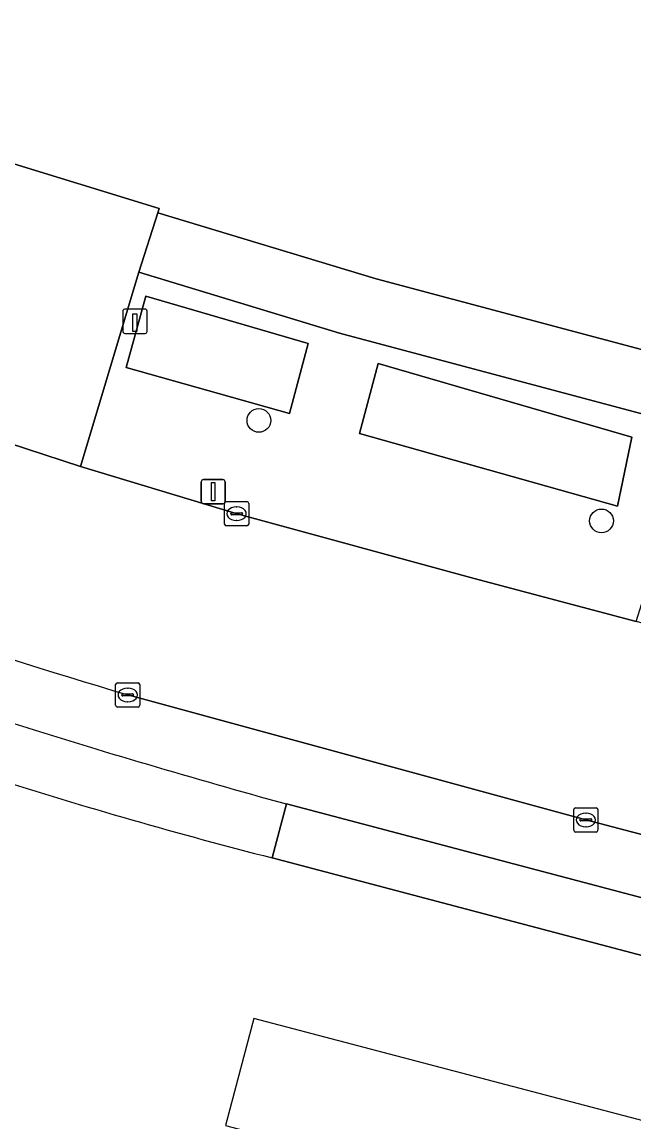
# Model space of a CAD drawing. Extents: x 157692 to 159674, y 381452 to 383291.
# Drawn here: x 158202.7 to 158227.96, y 381805.09 to 381850.5 of the extents above; entities that cross this region are included whole.
import ezdxf

# ---------------------------------------------------------------- set-up
doc = ezdxf.new("R2010")
doc.units = 0
for name, color, linetype in [('IMGEO_Boom', 7, 'Continuous'), ('IMGEO_Erf', 7, 'Continuous'), ('IMGEO_Groenvoorziening', 7, 'Continuous'), ('IMGEO_Kolk', 7, 'Continuous'), ('IMGEO_Lichtmast', 7, 'Continuous'), ('IMGEO_Paal', 7, 'Continuous'), ('IMGEO_Pand_overbouw', 7, 'Continuous'), ('IMGEO_Parkeervlak_open', 7, 'Continuous'), ('IMGEO_Rijbaan_lokaal_gesloten', 7, 'Continuous'), ('IMGEO_Rijbaan_lokaal_open', 7, 'Continuous'), ('IMGEO_Voetpad_open', 7, 'Continuous'), ('IMGEO_Waterloop', 7, 'Continuous')]:
    doc.layers.add(name, color=color, linetype=linetype)

msp = doc.modelspace()

# ---------------------------------------------------------------- linework, layer by layer
at = {"layer": 'IMGEO_Boom'}
for centre in [(158212.48, 381834.056), (158226.621, 381829.908)]:
    msp.add_circle(centre, 0.489, dxfattribs=at)
at = {"layer": 'IMGEO_Erf'}
for points in [[(158120.644, 381974.489), (158119.054, 381966.712), (158111.645, 381930.552), (158109.555, 381920.351), (158108.214, 381913.847), (158101.637, 381881.433), (158103.57, 381880.897), (158105.432, 381880.499), (158105.527, 381880.719), (158125.96, 381875.333), (158144.779, 381868.849), (158152.635, 381866.121), (158152.79, 381866.076), (158175.894, 381855.545), (158181.715, 381852.892), (158181.907, 381852.815), (158201.637, 381844.863), (158208.362, 381842.809), (158208.31, 381842.627), (158217.316, 381839.906), (158270.263, 381825.792)], [(158253.819, 381805.238), (158243.862, 381807.851), (158213.033, 381815.996)]]:
    msp.add_lwpolyline(points, dxfattribs=at)
msp.add_arc((158265.956, 382022.652), 213.325, 252.40675, 255.63568, dxfattribs=at)
at = {"layer": 'IMGEO_Groenvoorziening'}
for points in [[(158215.806, 381837.663), (158207.529, 381840.178), (158205.116, 381832.151), (158211.577, 381830.197), (158221.36, 381827.534), (158228.057, 381825.755), (158228.292, 381826.502), (158229.853, 381826.117), (158232.631, 381828.023), (158256.357, 381821.757), (158257.958, 381818.699), (158259.317, 381818.381), (158260.949, 381825.619)], [(158214.512, 381837.238), (158213.739, 381834.339), (158207.008, 381836.24), (158207.819, 381839.179)], [(158216.633, 381833.522), (158217.4, 381836.4), (158227.867, 381833.364), (158227.284, 381830.513)]]:
    msp.add_lwpolyline(points, close=True, dxfattribs=at)
at = {"layer": 'IMGEO_Kolk'}
for p, q in [((158211.134, 381830.704), (158211.986, 381830.704)), ((158211.059, 381829.778), (158211.059, 381830.63)), ((158211.318, 381830.198), (158211.318, 381830.21)), ((158211.361, 381830.247), (158211.759, 381830.247)), ((158211.547, 381830.484), (158211.572, 381830.484)), ((158211.802, 381830.21), (158211.802, 381830.198)), ((158212.06, 381830.63), (158212.06, 381829.778)), ((158211.756, 381830.161), (158211.358, 381830.161)), ((158211.57, 381829.924), (158211.545, 381829.924)), ((158211.986, 381829.704), (158211.134, 381829.704)), ((158206.565, 381822.298), (158206.565, 381823.15)), ((158206.64, 381823.224), (158207.492, 381823.224)), ((158207.053, 381823.004), (158207.078, 381823.004)), ((158207.566, 381823.15), (158207.566, 381822.298)), ((158206.824, 381822.718), (158206.824, 381822.73)), ((158207.262, 381822.681), (158206.864, 381822.681)), ((158206.867, 381822.767), (158207.265, 381822.767)), ((158207.308, 381822.73), (158207.308, 381822.718)), ((158207.492, 381822.224), (158206.64, 381822.224)), ((158207.076, 381822.444), (158207.051, 381822.444)), ((158225.473, 381817.138), (158225.473, 381817.99)), ((158225.548, 381818.064), (158226.4, 381818.064)), ((158226.474, 381817.99), (158226.474, 381817.138)), ((158225.732, 381817.558), (158225.732, 381817.57)), ((158226.17, 381817.521), (158225.772, 381817.521)), ((158225.775, 381817.607), (158226.173, 381817.607)), ((158225.961, 381817.844), (158225.986, 381817.844)), ((158226.216, 381817.57), (158226.216, 381817.558)), ((158226.4, 381817.064), (158225.548, 381817.064)), ((158225.984, 381817.284), (158225.959, 381817.284))]:
    msp.add_line(p, q, dxfattribs=at)
for points in [[(158211.134, 381830.704), (158211.986, 381830.704)], [(158211.059, 381829.778), (158211.059, 381830.63)], [(158212.06, 381830.63), (158212.06, 381829.778)], [(158211.986, 381829.704), (158211.134, 381829.704)], [(158206.565, 381822.298), (158206.565, 381823.15)], [(158206.64, 381823.224), (158207.492, 381823.224)], [(158207.566, 381823.15), (158207.566, 381822.298)], [(158207.492, 381822.224), (158206.64, 381822.224)], [(158225.473, 381817.138), (158225.473, 381817.99)], [(158225.548, 381818.064), (158226.4, 381818.064)], [(158226.474, 381817.99), (158226.474, 381817.138)], [(158226.4, 381817.064), (158225.548, 381817.064)]]:
    msp.add_lwpolyline(points, dxfattribs=at)
for centre, radius, start, end in [((158211.136, 381830.628), 0.0765, 91.552, 178.448), ((158211.136, 381830.628), 0.0765, 91.552, 178.448), ((158211.984, 381830.628), 0.0765, 1.552, 88.448), ((158211.984, 381830.628), 0.0765, 1.552, 88.448), ((158211.358, 381830.207), 0.0403, 85.8775, 175.7526), ((158211.763, 381830.209), 0.0386, 1.7309, 96.639), ((158211.136, 381829.78), 0.0765, 181.552, 268.448), ((158211.136, 381829.78), 0.0765, 181.552, 268.448), ((158211.355, 381830.197), 0.0366, 178.938, 274.7102), ((158211.759, 381830.204), 0.043, 264.8664, 352.4533), ((158211.984, 381829.78), 0.0765, 271.552, 358.448), ((158211.984, 381829.78), 0.0765, 271.552, 358.448), ((158206.642, 381823.148), 0.0765, 91.552, 178.448), ((158206.642, 381823.148), 0.0765, 91.552, 178.448), ((158207.49, 381823.148), 0.0765, 1.552, 88.448), ((158207.49, 381823.148), 0.0765, 1.552, 88.448), ((158206.864, 381822.727), 0.0403, 85.8775, 175.7526), ((158206.861, 381822.717), 0.0366, 178.938, 274.7102), ((158207.265, 381822.724), 0.043, 264.8664, 352.4533), ((158207.269, 381822.729), 0.0386, 1.7309, 96.639), ((158206.642, 381822.3), 0.0765, 181.552, 268.448), ((158206.642, 381822.3), 0.0765, 181.552, 268.448), ((158207.49, 381822.3), 0.0765, 271.552, 358.448), ((158207.49, 381822.3), 0.0765, 271.552, 358.448), ((158225.55, 381817.988), 0.0765, 91.552, 178.448), ((158225.55, 381817.988), 0.0765, 91.552, 178.448), ((158226.398, 381817.988), 0.0765, 1.552, 88.448), ((158226.398, 381817.988), 0.0765, 1.552, 88.448), ((158225.772, 381817.567), 0.0403, 85.8775, 175.7526), ((158225.769, 381817.557), 0.0366, 178.938, 274.7102), ((158226.173, 381817.564), 0.043, 264.8664, 352.4533), ((158226.177, 381817.569), 0.0386, 1.7309, 96.639), ((158225.55, 381817.14), 0.0765, 181.552, 268.448), ((158225.55, 381817.14), 0.0765, 181.552, 268.448), ((158226.398, 381817.14), 0.0765, 271.552, 358.448), ((158226.398, 381817.14), 0.0765, 271.552, 358.448)]:
    msp.add_arc(centre, radius, start, end, dxfattribs=at)
for centre, major_axis, ratio, start_param, end_param in [((158211.546, 381830.204), (-0.387, 0.002), 0.722429, 4.712389, 7.853982), ((158211.571, 381830.204), (-0.39, 0.002), 0.717154, 1.570796, 4.712389), ((158207.052, 381822.724), (-0.387, 0.002), 0.722429, 4.712389, 7.853982), ((158207.077, 381822.724), (-0.39, 0.002), 0.717154, 1.570796, 4.712389), ((158225.96, 381817.564), (-0.387, 0.002), 0.722429, 4.712389, 7.853982), ((158225.985, 381817.564), (-0.39, 0.002), 0.717154, 1.570796, 4.712389)]:
    msp.add_ellipse(centre, major_axis=major_axis, ratio=ratio, start_param=start_param, end_param=end_param, dxfattribs=at)
at = {"layer": 'IMGEO_Lichtmast'}
for p, q in [((158210.198, 381831.616), (158210.988, 381831.616)), ((158210.988, 381831.616), (158210.198, 381831.616)), ((158210.098, 381830.716), (158210.098, 381831.516)), ((158210.098, 381831.516), (158210.098, 381830.716)), ((158211.088, 381831.516), (158211.088, 381830.716)), ((158211.088, 381830.716), (158211.088, 381831.516)), ((158210.988, 381830.616), (158210.198, 381830.616)), ((158210.198, 381830.616), (158210.988, 381830.616))]:
    msp.add_line(p, q, dxfattribs=at)
msp.add_lwpolyline([(158210.518, 381831.491), (158210.668, 381831.491), (158210.668, 381830.741), (158210.518, 381830.741), (158210.518, 381831.491)], dxfattribs=at)
for centre, start, end in [((158210.198, 381831.516), 90, 180), ((158210.198, 381831.516), 90, 180), ((158210.988, 381831.516), 0, 90), ((158210.988, 381831.516), 360, 90), ((158210.198, 381830.716), 180, 270), ((158210.198, 381830.716), 180, 270), ((158210.988, 381830.716), 270, 0), ((158210.988, 381830.716), 270, 0)]:
    msp.add_arc(centre, 0.1, start, end, dxfattribs=at)
at = {"layer": 'IMGEO_Paal'}
for p, q in [((158206.865, 381838.563), (158206.865, 381837.722)), ((158206.865, 381838.563), (158206.865, 381837.722)), ((158207.781, 381838.647), (158206.94, 381838.647)), ((158207.781, 381838.647), (158206.94, 381838.647)), ((158207.865, 381837.731), (158207.865, 381838.572)), ((158207.865, 381837.731), (158207.865, 381838.572)), ((158206.949, 381837.647), (158207.79, 381837.647)), ((158206.949, 381837.647), (158207.79, 381837.647))]:
    msp.add_line(p, q, dxfattribs=at)
msp.add_lwpolyline([(158207.28, 381838.46), (158207.44, 381838.46), (158207.44, 381837.727), (158207.28, 381837.727), (158207.28, 381838.46)], dxfattribs=at)
for centre, start, end in [((158206.943, 381838.569), 92.4484, 184.2845), ((158206.943, 381838.569), 92.4484, 184.2845), ((158207.787, 381838.569), 2.4484, 94.2845), ((158207.787, 381838.569), 2.4484, 94.2845), ((158206.943, 381837.725), 182.4484, 274.2845), ((158206.943, 381837.725), 182.4484, 274.2845), ((158207.787, 381837.725), 272.4484, 4.2845), ((158207.787, 381837.725), 272.4484, 4.2845)]:
    msp.add_arc(centre, 0.0779, start, end, dxfattribs=at)
at = {"layer": 'IMGEO_Pand_overbouw'}
msp.add_lwpolyline([(158212.268, 381809.365), (158211.103, 381804.95), (158239.469, 381797.491), (158240.637, 381801.905)], close=True, dxfattribs=at)
at = {"layer": 'IMGEO_Parkeervlak_open'}
for points in [[(158254.798, 381809.926), (158244.579, 381812.686), (158225.974, 381817.565), (158207.066, 381822.725)], [(158213.614, 381818.224), (158249.956, 381808.626)]]:
    msp.add_lwpolyline(points, dxfattribs=at)
for centre, radius, start, end in [((158293.532, 382111.805), 301.735, 245.58593, 253.34762), ((158302.426, 382140.079), 333.884, 252.52886, 254.57375)]:
    msp.add_arc(centre, radius, start, end, dxfattribs=at)
at = {"layer": 'IMGEO_Rijbaan_lokaal_gesloten'}
msp.add_lwpolyline([(158207.066, 381822.725), (158225.974, 381817.565), (158244.579, 381812.686), (158254.798, 381809.926), (158258.116, 381817.836), (158229.313, 381825.422), (158228.057, 381825.755), (158221.36, 381827.534), (158211.577, 381830.197), (158205.116, 381832.151), (158198.373, 381834.361)], dxfattribs=at)
msp.add_arc((158293.532, 382111.805), 301.735, 245.58593, 253.34762, dxfattribs=at)
at = {"layer": 'IMGEO_Rijbaan_lokaal_open'}
msp.add_lwpolyline([(158198.373, 381834.361), (158205.116, 381832.151), (158207.529, 381840.178), (158208.31, 381842.627), (158208.362, 381842.809), (158201.637, 381844.863)], close=True, dxfattribs=at)
at = {"layer": 'IMGEO_Voetpad_open'}
msp.add_lwpolyline([(158271.462, 381823.491), (158287.729, 381832.027), (158286.558, 381834.286), (158270.263, 381825.792), (158217.316, 381839.906), (158208.31, 381842.627), (158207.529, 381840.178), (158215.806, 381837.663), (158260.949, 381825.619), (158270.606, 381823.042)], close=True, dxfattribs=at)
for points in [[(158213.033, 381815.996), (158213.614, 381818.224)], [(158249.956, 381808.626), (158213.614, 381818.224), (158213.033, 381815.996), (158243.862, 381807.851), (158253.819, 381805.238)]]:
    msp.add_lwpolyline(points, dxfattribs=at)
for centre, radius, start, end in [((158302.426, 382140.079), 333.884, 252.52886, 254.57375), ((158265.956, 382022.652), 213.325, 252.40675, 255.63568)]:
    msp.add_arc(centre, radius, start, end, dxfattribs=at)
at = {"layer": 'IMGEO_Waterloop'}
for points in [[(158207.819, 381839.179), (158207.008, 381836.24), (158213.739, 381834.339), (158214.512, 381837.238)], [(158227.284, 381830.513), (158227.867, 381833.364), (158217.4, 381836.4), (158216.633, 381833.522)]]:
    msp.add_lwpolyline(points, close=True, dxfattribs=at)

doc.saveas('drawing.dxf')
